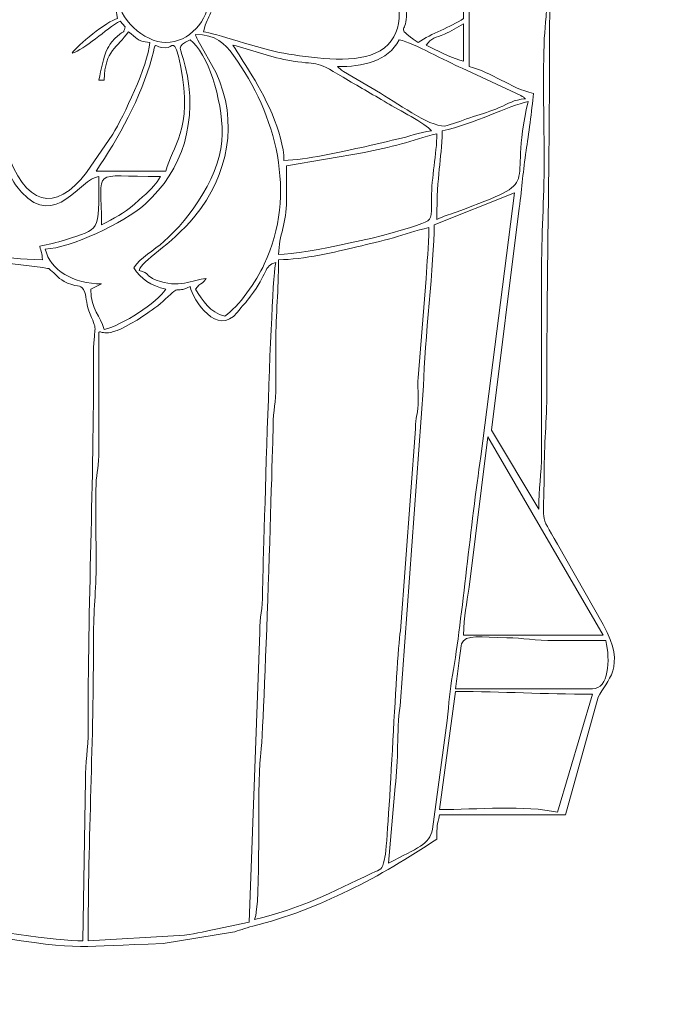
# Model space of a CAD drawing. Header units: millimetres. Extents: x -811 to 1340, y -192 to 870.
# Tile 590 of 656: x 692 to 701, y 279 to 293. Entities that reach past the tile are written whole.
import ezdxf

# ---------------------------------------------------------------- set-up
doc = ezdxf.new("R2010")
doc.units = ezdxf.units.MM
doc.header["$MEASUREMENT"] = 0
doc.layers.add('layer 1', color=7, linetype='Continuous')

msp = doc.modelspace()

# ---------------------------------------------------------------- linework, layer by layer
at = {"layer": 'layer 1', "color": 250, "lineweight": 9}
msp.add_open_spline([(728.8618, 280.1878), (728.8618, 280.1878), (728.8618, 265.0378), (728.8618, 265.0378), (728.8618, 265.0378), (728.8618, 265.0378), (708.8618, 265.0378), (708.8618, 265.0378), (708.8618, 265.0378), (708.8618, 265.0378), (708.8618, 268.0378), (708.8618, 268.0378), (708.8618, 268.0378), (708.8618, 268.0378), (688.8618, 268.0378), (688.8618, 268.0378), (688.8618, 268.0378), (688.8618, 268.0378), (688.8618, 265.0378), (688.8618, 265.0378), (688.8618, 265.0378), (688.8618, 265.0378), (668.8618, 265.0378), (668.8618, 265.0378), (668.8618, 265.0378), (668.8618, 265.0378), (668.8618, 280.1878), (668.8618, 280.1878), (668.8618, 280.1878), (668.8618, 280.1878), (671.8618, 280.1878), (671.8618, 280.1878), (671.8618, 280.1878), (671.8618, 280.1878), (671.8618, 299.8878), (671.8618, 299.8878), (671.8618, 299.8878), (671.8618, 299.8878), (668.8618, 299.8878), (668.8618, 299.8878), (668.8618, 299.8878), (668.8618, 299.8878), (668.8618, 315.0378), (668.8618, 315.0378), (668.8618, 315.0378), (668.8618, 315.0378), (688.8617, 315.0378), (688.8617, 315.0378), (688.8617, 315.0378), (688.8617, 309.5159), (693.3399, 305.0378), (698.8617, 305.0378), (698.8617, 305.0378), (704.3835, 305.0378), (708.8617, 309.5159), (708.8617, 315.0378), (708.8617, 315.0378), (708.8617, 315.0378), (728.8618, 315.0378), (728.8618, 315.0378), (728.8618, 315.0378), (728.8618, 315.0378), (728.8618, 299.8878), (728.8618, 299.8878), (728.8618, 299.8878), (728.8618, 299.8878), (725.8618, 299.8878), (725.8618, 299.8878), (725.8618, 299.8878), (725.8618, 299.8878), (725.8618, 280.1878), (725.8618, 280.1878), (725.8618, 280.1878), (725.8618, 280.1878), (728.8618, 280.1878), (728.8618, 280.1878)], degree=3, knots=[0, 0, 0, 0, 0.05, 0.05, 0.05, 0.05, 0.1, 0.1, 0.1, 0.1, 0.15, 0.15, 0.15, 0.15, 0.2, 0.2, 0.2, 0.2, 0.25, 0.25, 0.25, 0.25, 0.3, 0.3, 0.3, 0.3, 0.35, 0.35, 0.35, 0.35, 0.4, 0.4, 0.4, 0.4, 0.45, 0.45, 0.45, 0.45, 0.5, 0.5, 0.5, 0.5, 0.55, 0.55, 0.55, 0.55, 0.6, 0.6, 0.6, 0.6, 0.65, 0.65, 0.65, 0.65, 0.7, 0.7, 0.7, 0.7, 0.75, 0.75, 0.75, 0.75, 0.8, 0.8, 0.8, 0.8, 0.85, 0.85, 0.85, 0.85, 0.9, 0.9, 0.9, 0.9, 1, 1, 1, 1], dxfattribs=at)
at = {"layer": 'layer 1', "color": 114, "lineweight": 9}
for points, knots in [([(692.5488, 300.0252), (692.2773, 300.0252), (692.071, 300.043), (691.862, 299.9626), (691.862, 299.9626), (691.6519, 299.8817), (691.5203, 299.7325), (691.6495, 299.4631), (691.6495, 299.4631), (691.1249, 299.4631), (690.5998, 299.4657), (690.0753, 299.4627), (690.0753, 299.4627), (689.117, 299.4572), (689.2514, 299.7672), (689.2514, 298.7887), (689.2514, 298.7887), (688.873, 298.8768), (689.0976, 298.9011), (688.502, 298.9011), (688.502, 298.9011), (688.0409, 299.5896), (687.3746, 299.6129), (686.7034, 299.1634), (686.7034, 299.1634), (686.6578, 299.2029), (686.6897, 299.1823), (686.6161, 299.226), (686.6161, 299.226), (685.9288, 299.6342), (684.9417, 299.6617), (684.4614, 298.8197), (684.4614, 298.8197), (684.2931, 298.5246), (684.4775, 298.6084), (684.1736, 298.5834), (684.1736, 298.5834), (683.4458, 298.5235), (683.0063, 298.2119), (682.8438, 297.5146), (682.8438, 297.5146), (682.9569, 297.439), (683.1754, 297.2464), (683.2935, 297.2149), (683.2935, 297.2149), (683.2484, 297.0212), (683.1618, 297.0267), (683.0819, 296.827), (683.0819, 296.827), (683.0099, 296.6475), (683.0312, 296.5072), (683.0312, 296.2781), (683.0312, 296.2781), (683.4243, 296.1866), (684.9104, 295.5367), (685.242, 295.0415), (685.242, 295.0415), (685.0578, 294.9924), (685.1734, 294.962), (684.8688, 294.9651), (684.8688, 294.9651), (684.5703, 294.9681), (683.5072, 294.8399), (683.2629, 294.7723), (683.2629, 294.7723), (682.9999, 294.6997), (682.3567, 294.5649), (682.3567, 294.2547), (682.3567, 294.2547), (682.3567, 294.0525), (682.4832, 293.9204), (682.6565, 293.88), (682.6565, 293.88), (682.6565, 293.4232), (682.6885, 293.2546), (682.9937, 293.0931), (682.9937, 293.0931), (683.2567, 293.2692), (684.3394, 294.2212), (684.605, 294.2922), (684.605, 294.2922), (684.509, 294.1488), (684.3723, 294.0607), (684.2622, 293.923), (684.2622, 293.923), (684.145, 293.7767), (684.0417, 293.6561), (683.9253, 293.5104), (683.9253, 293.5104), (683.1988, 292.6007), (682.7361, 291.7327), (682.2068, 290.7324), (682.2068, 290.7324), (682.0268, 290.853), (681.5388, 291.445), (680.7066, 291.93), (680.7066, 291.93), (680.1865, 292.2331), (679.3966, 292.3453), (679.3966, 291.5193), (679.3966, 291.5193), (679.3966, 291.2299), (679.3978, 290.7017), (679.5089, 290.4701), (679.5089, 290.4701), (679.1552, 290.2333), (678.8585, 289.9235), (678.9843, 289.3835), (678.9843, 289.3835), (678.9843, 289.3835), (677.2982, 289.3835), (677.2982, 289.3835), (677.2982, 289.3835), (677.2982, 289.3835), (677.2607, 279.9033), (677.2607, 279.9033), (677.2607, 279.9033), (677.2607, 279.9033), (688.3895, 279.9033), (688.3895, 279.9033), (688.3895, 279.9033), (688.3895, 279.9033), (688.3895, 281.2148), (688.3895, 281.2148), (688.3895, 281.2148), (688.4981, 281.1858), (688.7019, 281.0031), (688.8611, 280.8995), (688.8611, 280.8995), (689.4325, 280.5277), (690.3973, 280.0667), (691.0596, 279.9129), (691.0596, 279.9129), (691.3057, 279.8557), (691.4781, 279.7936), (691.7241, 279.753), (691.7241, 279.753), (693.0986, 279.5262), (692.9463, 279.6122), (694.1601, 279.641), (694.1601, 279.641), (694.1601, 279.641), (695.1255, 279.7997), (695.1255, 279.7997), (695.1255, 279.7997), (695.2171, 279.8213), (695.3004, 279.8588), (695.4131, 279.8868), (695.4131, 279.8868), (696.3381, 280.1166), (697.1979, 280.5772), (697.9821, 281.1024), (697.9821, 281.1024), (697.9821, 281.2906), (697.9863, 281.2967), (698.0196, 281.4396), (698.0196, 281.4396), (698.0196, 281.4396), (699.7807, 281.4396), (699.7807, 281.4396), (699.7807, 281.4396), (699.7807, 281.4396), (700.2361, 283.0826), (700.2361, 283.0826), (700.2361, 283.0826), (700.348, 283.3263), (700.6436, 283.4847), (700.3056, 284.1004), (700.3056, 284.1004), (700.3056, 284.1004), (699.6664, 285.2223), (699.6664, 285.2223), (699.6664, 285.2223), (699.4028, 285.6818), (699.481, 285.4821), (699.4809, 286.1984), (699.4809, 286.1984), (699.4809, 286.6375), (699.5187, 286.9339), (699.5184, 287.36), (699.5184, 287.36), (699.5175, 288.9571), (699.5559, 290.4392), (699.5559, 292.0439), (699.5559, 292.0439), (699.5559, 293.5787), (699.6308, 295.1167), (699.6308, 296.6528), (699.6308, 296.6528), (699.6308, 297.0067), (699.6046, 297.4721), (699.6328, 297.8124), (699.6328, 297.8124), (699.6482, 297.9985), (699.6666, 298.1383), (699.6696, 298.3777), (699.6696, 298.3777), (699.6752, 298.8133), (699.7427, 298.6737), (698.9713, 298.8411), (698.9713, 298.8411), (698.7139, 298.897), (697.5875, 299.0635), (697.4575, 299.1259), (697.4575, 299.1259), (697.5306, 299.2256), (697.521, 299.1726), (697.6019, 299.2813), (697.6019, 299.2813), (697.9466, 299.7444), (697.2393, 299.8922), (697.1106, 299.9406), (697.1106, 299.9406), (697.1106, 299.9406), (697.0342, 299.9766), (697.0342, 299.9766), (697.0342, 299.9766), (696.9941, 300.0059), (696.9284, 300.1353), (696.7751, 300.2796), (696.7751, 300.2796), (696.3392, 300.6902), (695.6706, 300.2198), (695.3497, 299.9223), (695.3497, 299.9223), (695.3497, 299.9223), (694.9764, 299.546), (694.9764, 299.546), (694.9764, 299.546), (694.7411, 299.2975), (694.8049, 299.4257), (694.4224, 299.4257), (694.4224, 299.4257), (694.3536, 299.6833), (693.7256, 300.4748), (693.1858, 300.4748), (693.1858, 300.4748), (692.9188, 300.4748), (692.6028, 300.2274), (692.5488, 300.0252)], [0, 0, 0, 0, 0.0163934, 0.0163934, 0.0163934, 0.0163934, 0.0327869, 0.0327869, 0.0327869, 0.0327869, 0.0491803, 0.0491803, 0.0491803, 0.0491803, 0.0655738, 0.0655738, 0.0655738, 0.0655738, 0.0819672, 0.0819672, 0.0819672, 0.0819672, 0.0983607, 0.0983607, 0.0983607, 0.0983607, 0.1147541, 0.1147541, 0.1147541, 0.1147541, 0.1311475, 0.1311475, 0.1311475, 0.1311475, 0.147541, 0.147541, 0.147541, 0.147541, 0.1639344, 0.1639344, 0.1639344, 0.1639344, 0.1803279, 0.1803279, 0.1803279, 0.1803279, 0.1967213, 0.1967213, 0.1967213, 0.1967213, 0.2131148, 0.2131148, 0.2131148, 0.2131148, 0.2295082, 0.2295082, 0.2295082, 0.2295082, 0.2459016, 0.2459016, 0.2459016, 0.2459016, 0.2622951, 0.2622951, 0.2622951, 0.2622951, 0.2786885, 0.2786885, 0.2786885, 0.2786885, 0.295082, 0.295082, 0.295082, 0.295082, 0.3114754, 0.3114754, 0.3114754, 0.3114754, 0.3278689, 0.3278689, 0.3278689, 0.3278689, 0.3442623, 0.3442623, 0.3442623, 0.3442623, 0.3606557, 0.3606557, 0.3606557, 0.3606557, 0.3770492, 0.3770492, 0.3770492, 0.3770492, 0.3934426, 0.3934426, 0.3934426, 0.3934426, 0.4098361, 0.4098361, 0.4098361, 0.4098361, 0.4262295, 0.4262295, 0.4262295, 0.4262295, 0.442623, 0.442623, 0.442623, 0.442623, 0.4590164, 0.4590164, 0.4590164, 0.4590164, 0.4754098, 0.4754098, 0.4754098, 0.4754098, 0.4918033, 0.4918033, 0.4918033, 0.4918033, 0.5081967, 0.5081967, 0.5081967, 0.5081967, 0.5245902, 0.5245902, 0.5245902, 0.5245902, 0.5409836, 0.5409836, 0.5409836, 0.5409836, 0.557377, 0.557377, 0.557377, 0.557377, 0.5737705, 0.5737705, 0.5737705, 0.5737705, 0.5901639, 0.5901639, 0.5901639, 0.5901639, 0.6065574, 0.6065574, 0.6065574, 0.6065574, 0.6229508, 0.6229508, 0.6229508, 0.6229508, 0.6393443, 0.6393443, 0.6393443, 0.6393443, 0.6557377, 0.6557377, 0.6557377, 0.6557377, 0.6721311, 0.6721311, 0.6721311, 0.6721311, 0.6885246, 0.6885246, 0.6885246, 0.6885246, 0.704918, 0.704918, 0.704918, 0.704918, 0.7213115, 0.7213115, 0.7213115, 0.7213115, 0.7377049, 0.7377049, 0.7377049, 0.7377049, 0.7540984, 0.7540984, 0.7540984, 0.7540984, 0.7704918, 0.7704918, 0.7704918, 0.7704918, 0.7868852, 0.7868852, 0.7868852, 0.7868852, 0.8032787, 0.8032787, 0.8032787, 0.8032787, 0.8196721, 0.8196721, 0.8196721, 0.8196721, 0.8360656, 0.8360656, 0.8360656, 0.8360656, 0.852459, 0.852459, 0.852459, 0.852459, 0.8688525, 0.8688525, 0.8688525, 0.8688525, 0.8852459, 0.8852459, 0.8852459, 0.8852459, 0.9016393, 0.9016393, 0.9016393, 0.9016393, 0.9180328, 0.9180328, 0.9180328, 0.9180328, 0.9344262, 0.9344262, 0.9344262, 0.9344262, 0.9508197, 0.9508197, 0.9508197, 0.9508197, 0.9672131, 0.9672131, 0.9672131, 0.9672131, 1, 1, 1, 1]), ([(699.406, 285.7113), (699.406, 285.7113), (698.7456, 286.815), (698.7456, 286.815), (698.7456, 286.815), (698.7456, 286.815), (699.1339, 289.9179), (699.1339, 289.9179), (699.1339, 289.9179), (699.1722, 290.2269), (699.1875, 290.4281), (699.2299, 290.7212), (699.2299, 290.7212), (699.2613, 290.9383), (699.311, 291.2778), (699.331, 291.5193), (699.331, 291.5193), (698.9957, 291.5974), (698.7613, 291.8172), (698.4318, 291.894), (698.4318, 291.894), (698.4318, 291.894), (698.4318, 298.8636), (698.4318, 298.8636), (698.4318, 298.8636), (698.806, 298.7764), (699.2207, 298.7256), (699.5934, 298.6388), (699.5934, 298.6388), (699.5934, 298.3605), (699.5551, 298.1974), (699.5558, 297.8894), (699.5558, 297.8894), (699.5558, 297.8894), (699.5184, 292.9807), (699.5184, 292.9807), (699.5184, 292.9807), (699.5185, 292.5043), (699.488, 292.4726), (699.4797, 292.195), (699.4797, 292.195), (699.464, 291.669), (699.4809, 291.1121), (699.4809, 290.5825), (699.4809, 290.5825), (699.481, 290.0218), (699.4435, 289.5569), (699.4435, 288.9713), (699.4435, 288.9713), (699.4435, 288.9713), (699.4435, 286.4982), (699.4435, 286.4982), (699.4435, 286.4982), (699.4442, 286.1779), (699.406, 286.0105), (699.406, 285.7113)], [0, 0, 0, 0, 0.0666667, 0.0666667, 0.0666667, 0.0666667, 0.1333333, 0.1333333, 0.1333333, 0.1333333, 0.2, 0.2, 0.2, 0.2, 0.2666667, 0.2666667, 0.2666667, 0.2666667, 0.3333333, 0.3333333, 0.3333333, 0.3333333, 0.4, 0.4, 0.4, 0.4, 0.4666667, 0.4666667, 0.4666667, 0.4666667, 0.5333333, 0.5333333, 0.5333333, 0.5333333, 0.6, 0.6, 0.6, 0.6, 0.6666667, 0.6666667, 0.6666667, 0.6666667, 0.7333333, 0.7333333, 0.7333333, 0.7333333, 0.8, 0.8, 0.8, 0.8, 0.8666667, 0.8666667, 0.8666667, 0.8666667, 1, 1, 1, 1]), ([(695.9587, 293.0181), (695.7087, 293.2354), (695.1089, 293.0931), (694.8345, 293.0931), (694.8345, 293.0931), (694.8694, 293.2236), (695.0622, 293.3442), (695.1782, 293.4239), (695.1782, 293.4239), (695.2582, 293.4788), (695.2984, 293.507), (695.3914, 293.5479), (695.3914, 293.5479), (695.3914, 293.5479), (695.6214, 293.6551), (695.6214, 293.6551), (695.6214, 293.6551), (695.2304, 293.6551), (695.008, 293.3467), (694.7971, 293.2055), (694.7971, 293.2055), (694.7837, 293.3666), (694.8024, 293.273), (694.7221, 293.3928), (694.7221, 293.3928), (694.8066, 293.4547), (694.8695, 293.5723), (694.9411, 293.661), (694.9411, 293.661), (695.0237, 293.7634), (695.0993, 293.8092), (695.1718, 293.9175), (695.1718, 293.9175), (694.9785, 293.8658), (694.8217, 293.5682), (694.6847, 293.4678), (694.6847, 293.4678), (694.5863, 293.5337), (694.5798, 293.5542), (694.4599, 293.6177), (694.4599, 293.6177), (694.5092, 293.8296), (694.8628, 294.3858), (695.0002, 294.5762), (695.0002, 294.5762), (695.1824, 294.8287), (695.4686, 295.1833), (695.7178, 295.3574), (695.7178, 295.3574), (696.127, 295.6432), (696.4043, 295.6063), (696.5827, 295.0661), (696.5827, 295.0661), (696.6734, 294.7913), (696.7456, 293.9891), (696.7456, 293.6926), (696.7456, 293.6926), (696.7456, 293.6926), (696.783, 293.9175), (696.783, 293.9175), (696.783, 293.9175), (697.1201, 293.8274), (697.9025, 292.4214), (697.1216, 292.08), (697.1216, 292.08), (696.7864, 291.9334), (696.1964, 292.0199), (695.8452, 292.0803), (695.8452, 292.0803), (695.5106, 292.1378), (694.8581, 292.3698), (694.7221, 292.3811), (694.7221, 292.3811), (694.7879, 292.6632), (694.872, 292.5804), (694.872, 293.0181), (694.872, 293.0181), (695.0165, 293.0301), (695.249, 293.096), (695.391, 293.088), (695.391, 293.088), (695.5483, 293.079), (695.7772, 293.0181), (695.9587, 293.0181)], [0, 0, 0, 0, 0.0454545, 0.0454545, 0.0454545, 0.0454545, 0.0909091, 0.0909091, 0.0909091, 0.0909091, 0.1363636, 0.1363636, 0.1363636, 0.1363636, 0.1818182, 0.1818182, 0.1818182, 0.1818182, 0.2272727, 0.2272727, 0.2272727, 0.2272727, 0.2727273, 0.2727273, 0.2727273, 0.2727273, 0.3181818, 0.3181818, 0.3181818, 0.3181818, 0.3636364, 0.3636364, 0.3636364, 0.3636364, 0.4090909, 0.4090909, 0.4090909, 0.4090909, 0.4545455, 0.4545455, 0.4545455, 0.4545455, 0.5, 0.5, 0.5, 0.5, 0.5454545, 0.5454545, 0.5454545, 0.5454545, 0.5909091, 0.5909091, 0.5909091, 0.5909091, 0.6363636, 0.6363636, 0.6363636, 0.6363636, 0.6818182, 0.6818182, 0.6818182, 0.6818182, 0.7272727, 0.7272727, 0.7272727, 0.7272727, 0.7727273, 0.7727273, 0.7727273, 0.7727273, 0.8181818, 0.8181818, 0.8181818, 0.8181818, 0.8636364, 0.8636364, 0.8636364, 0.8636364, 0.9090909, 0.9090909, 0.9090909, 0.9090909, 1, 1, 1, 1]), ([(693.5231, 292.8682), (693.5231, 293.1742), (693.4977, 293.2557), (693.7554, 293.4978), (693.7554, 293.4978), (694.1053, 293.8266), (694.7971, 293.5731), (694.7971, 292.8682), (694.7971, 292.8682), (694.7971, 292.5348), (694.5208, 292.2312), (694.1975, 292.2312), (694.1975, 292.2312), (693.89, 292.2312), (693.5231, 292.5749), (693.5231, 292.8682)], [0, 0, 0, 0, 0.2, 0.2, 0.2, 0.2, 0.4, 0.4, 0.4, 0.4, 0.6, 0.6, 0.6, 0.6, 1, 1, 1, 1]), ([(693.4481, 293.0931), (693.4481, 293.0931), (693.4481, 292.8682), (693.4481, 292.8682), (693.4481, 292.8682), (693.1326, 292.8682), (692.6353, 292.9762), (692.4739, 292.7559), (692.4739, 292.7559), (692.5699, 292.7639), (693.1636, 292.9091), (693.4048, 292.7875), (693.4048, 292.7875), (693.5106, 292.7341), (693.4893, 292.7135), (693.5231, 292.5685), (693.5231, 292.5685), (693.374, 292.5287), (692.959, 292.1903), (692.8861, 292.0813), (692.8861, 292.0813), (693.0639, 292.1288), (693.3595, 292.4246), (693.5605, 292.531), (693.5605, 292.531), (693.5605, 292.531), (693.628, 292.4486), (693.628, 292.4486), (693.628, 292.4486), (693.5887, 292.3268), (693.6389, 292.4322), (693.5147, 292.3146), (693.5147, 292.3146), (693.4437, 292.2473), (693.4318, 292.2398), (693.3839, 292.1456), (693.3839, 292.1456), (693.3161, 292.0126), (693.2961, 291.8581), (693.2607, 291.7066), (693.2607, 291.7066), (693.2607, 291.7066), (693.3357, 291.7066), (693.3357, 291.7066), (693.3357, 291.7066), (693.3452, 292.1321), (693.5193, 292.1516), (693.673, 292.3811), (693.673, 292.3811), (693.799, 292.2967), (693.7732, 292.2478), (693.9727, 292.2312), (693.9727, 292.2312), (693.9454, 291.9038), (693.604, 291.1957), (693.4556, 290.9497), (693.4556, 290.9497), (693.4556, 290.9497), (693.0899, 290.4162), (693.0899, 290.4162), (693.0899, 290.4162), (692.6462, 289.8412), (692.2281, 289.9448), (691.9625, 290.7456), (691.9625, 290.7456), (691.7708, 291.3234), (691.8302, 291.3278), (691.7244, 291.7816), (691.7244, 291.7816), (691.6962, 291.737), (691.7077, 291.7823), (691.6934, 291.7002), (691.6934, 291.7002), (691.6843, 291.6475), (691.687, 291.6098), (691.687, 291.5568), (691.687, 291.5568), (691.4773, 291.6677), (691.3024, 291.853), (691.169, 292.0505), (691.169, 292.0505), (690.5306, 292.9962), (690.8826, 293.5427), (692.0617, 293.5427), (692.0617, 293.5427), (692.0617, 293.5427), (693.3782, 293.3948), (693.3782, 293.3948), (693.3782, 293.3948), (693.6662, 293.3456), (693.4481, 293.3155), (693.4481, 293.0931)], [0, 0, 0, 0, 0.0416667, 0.0416667, 0.0416667, 0.0416667, 0.0833333, 0.0833333, 0.0833333, 0.0833333, 0.125, 0.125, 0.125, 0.125, 0.1666667, 0.1666667, 0.1666667, 0.1666667, 0.2083333, 0.2083333, 0.2083333, 0.2083333, 0.25, 0.25, 0.25, 0.25, 0.2916667, 0.2916667, 0.2916667, 0.2916667, 0.3333333, 0.3333333, 0.3333333, 0.3333333, 0.375, 0.375, 0.375, 0.375, 0.4166667, 0.4166667, 0.4166667, 0.4166667, 0.4583333, 0.4583333, 0.4583333, 0.4583333, 0.5, 0.5, 0.5, 0.5, 0.5416667, 0.5416667, 0.5416667, 0.5416667, 0.5833333, 0.5833333, 0.5833333, 0.5833333, 0.625, 0.625, 0.625, 0.625, 0.6666667, 0.6666667, 0.6666667, 0.6666667, 0.7083333, 0.7083333, 0.7083333, 0.7083333, 0.75, 0.75, 0.75, 0.75, 0.7916667, 0.7916667, 0.7916667, 0.7916667, 0.8333333, 0.8333333, 0.8333333, 0.8333333, 0.875, 0.875, 0.875, 0.875, 0.9166667, 0.9166667, 0.9166667, 0.9166667, 1, 1, 1, 1]), ([(697.495, 293.0556), (697.495, 293.0556), (698.3568, 293.5427), (698.3568, 293.5427), (698.3568, 293.5427), (698.3568, 293.5427), (698.3568, 292.5685), (698.3568, 292.5685), (698.3568, 292.5685), (698.1631, 292.4388), (697.9133, 292.3608), (697.7198, 292.2312), (697.7198, 292.2312), (697.7198, 292.2312), (697.6536, 292.2775), (697.6536, 292.2775), (697.6536, 292.2775), (697.6481, 292.2815), (697.6374, 292.2882), (697.6314, 292.2927), (697.6314, 292.2927), (697.4009, 292.4651), (697.5969, 292.3662), (697.551, 292.697), (697.551, 292.697), (697.5304, 292.8453), (697.4988, 292.9161), (697.495, 293.0556)], [0, 0, 0, 0, 0.125, 0.125, 0.125, 0.125, 0.25, 0.25, 0.25, 0.25, 0.375, 0.375, 0.375, 0.375, 0.5, 0.5, 0.5, 0.5, 0.625, 0.625, 0.625, 0.625, 0.75, 0.75, 0.75, 0.75, 1, 1, 1, 1]), ([(698.3568, 292.4935), (698.3568, 292.4935), (698.3568, 291.969), (698.3568, 291.969), (698.3568, 291.969), (698.2325, 291.9979), (697.9427, 292.1353), (697.8322, 292.1938), (697.8322, 292.1938), (697.9092, 292.2989), (697.9579, 292.2946), (698.0895, 292.3487), (698.0895, 292.3487), (698.1877, 292.3891), (698.2611, 292.4429), (698.3568, 292.4935)], [0, 0, 0, 0, 0.2, 0.2, 0.2, 0.2, 0.4, 0.4, 0.4, 0.4, 0.6, 0.6, 0.6, 0.6, 1, 1, 1, 1]), ([(694.1975, 290.4326), (694.1975, 290.4326), (693.2233, 290.4326), (693.2233, 290.4326), (693.2233, 290.4326), (693.5333, 290.8956), (693.8515, 291.4611), (694.0008, 292.0184), (694.0008, 292.0184), (694.0727, 292.2869), (694.0088, 292.1563), (694.1975, 292.1563), (694.1975, 292.1563), (694.2924, 292.1563), (694.3149, 292.3322), (694.4008, 291.9101), (694.4008, 291.9101), (694.5858, 291.0013), (694.279, 290.7823), (694.1975, 290.4326)], [0, 0, 0, 0, 0.1666667, 0.1666667, 0.1666667, 0.1666667, 0.3333333, 0.3333333, 0.3333333, 0.3333333, 0.5, 0.5, 0.5, 0.5, 0.6666667, 0.6666667, 0.6666667, 0.6666667, 1, 1, 1, 1]), ([(694.6097, 292.3437), (694.9006, 292.3372), (695.0133, 292.2262), (695.1407, 292.0503), (695.1407, 292.0503), (695.7409, 291.2218), (696.033, 290.119), (695.5724, 289.1327), (695.5724, 289.1327), (695.4641, 288.9008), (695.2128, 288.5371), (695.0219, 288.4092), (695.0219, 288.4092), (694.8051, 288.4597), (694.7169, 288.6239), (694.6097, 288.7839), (694.6097, 288.7839), (694.6972, 288.9033), (694.6721, 288.8144), (694.7596, 288.9338), (694.7596, 288.9338), (694.5725, 288.9183), (694.3719, 288.7884), (694.0631, 288.9118), (694.0631, 288.9118), (693.8944, 288.9791), (693.9842, 289.0031), (693.8228, 289.0462), (693.8228, 289.0462), (693.8608, 289.1885), (694.2523, 289.3808), (694.6013, 289.8041), (694.6013, 289.8041), (695.0725, 290.3757), (695.214, 291.1317), (694.8975, 291.8071), (694.8975, 291.8071), (694.8975, 291.8071), (694.6422, 292.2638), (694.6422, 292.2638), (694.6422, 292.2638), (694.6248, 292.2987), (694.6112, 292.3408), (694.6097, 292.3437)], [0, 0, 0, 0, 0.0833333, 0.0833333, 0.0833333, 0.0833333, 0.1666667, 0.1666667, 0.1666667, 0.1666667, 0.25, 0.25, 0.25, 0.25, 0.3333333, 0.3333333, 0.3333333, 0.3333333, 0.4166667, 0.4166667, 0.4166667, 0.4166667, 0.5, 0.5, 0.5, 0.5, 0.5833333, 0.5833333, 0.5833333, 0.5833333, 0.6666667, 0.6666667, 0.6666667, 0.6666667, 0.75, 0.75, 0.75, 0.75, 0.8333333, 0.8333333, 0.8333333, 0.8333333, 1, 1, 1, 1]), ([(694.5348, 292.2687), (694.782, 292.0875), (694.9844, 291.4412), (694.9844, 290.9573), (694.9844, 290.9573), (694.9844, 290.4016), (694.538, 289.7751), (694.1692, 289.4493), (694.1692, 289.4493), (694.0318, 289.328), (693.8422, 289.2245), (693.7479, 289.0837), (693.7479, 289.0837), (693.8534, 288.9261), (693.9836, 288.8338), (694.1975, 288.7839), (694.1975, 288.7839), (694.0718, 288.5961), (693.5901, 288.2811), (693.3357, 288.2219), (693.3357, 288.2219), (693.2838, 288.4163), (693.1484, 288.4867), (693.1484, 288.7839), (693.1484, 288.7839), (693.1484, 288.7839), (693.2983, 288.8589), (693.2983, 288.8589), (693.2983, 288.8589), (692.9112, 288.8589), (692.5816, 289.0444), (692.5114, 289.346), (692.5114, 289.346), (692.8585, 289.3537), (693.6075, 289.7077), (693.9069, 289.9738), (693.9069, 289.9738), (694.4382, 290.4459), (694.6508, 291.1438), (694.4678, 291.9026), (694.4678, 291.9026), (694.3993, 292.1868), (694.3295, 292.1601), (694.5348, 292.2687)], [0, 0, 0, 0, 0.0833333, 0.0833333, 0.0833333, 0.0833333, 0.1666667, 0.1666667, 0.1666667, 0.1666667, 0.25, 0.25, 0.25, 0.25, 0.3333333, 0.3333333, 0.3333333, 0.3333333, 0.4166667, 0.4166667, 0.4166667, 0.4166667, 0.5, 0.5, 0.5, 0.5, 0.5833333, 0.5833333, 0.5833333, 0.5833333, 0.6666667, 0.6666667, 0.6666667, 0.6666667, 0.75, 0.75, 0.75, 0.75, 0.8333333, 0.8333333, 0.8333333, 0.8333333, 1, 1, 1, 1]), ([(695.1343, 292.1938), (695.3821, 292.136), (695.6147, 292.0371), (695.8994, 291.9846), (695.8994, 291.9846), (696.3408, 291.9031), (696.2468, 292.0039), (696.6728, 291.7463), (696.6728, 291.7463), (696.8796, 291.6212), (697.0707, 291.5155), (697.2864, 291.3856), (697.2864, 291.3856), (697.4375, 291.2947), (697.8301, 291.0999), (697.9072, 290.9947), (697.9072, 290.9947), (697.7319, 290.9801), (697.598, 290.9159), (697.4235, 290.8788), (697.4235, 290.8788), (697.2445, 290.8406), (697.1031, 290.7995), (696.9051, 290.7603), (696.9051, 290.7603), (696.6265, 290.705), (696.1647, 290.5896), (695.8463, 290.5825), (695.8463, 290.5825), (695.8463, 290.9605), (695.5626, 291.5235), (695.3665, 291.8264), (695.3665, 291.8264), (695.2817, 291.9573), (695.2168, 292.0706), (695.1343, 292.1938)], [0, 0, 0, 0, 0.1, 0.1, 0.1, 0.1, 0.2, 0.2, 0.2, 0.2, 0.3, 0.3, 0.3, 0.3, 0.4, 0.4, 0.4, 0.4, 0.5, 0.5, 0.5, 0.5, 0.6, 0.6, 0.6, 0.6, 0.7, 0.7, 0.7, 0.7, 0.8, 0.8, 0.8, 0.8, 1, 1, 1, 1]), ([(696.5957, 291.894), (696.9398, 291.894), (697.296, 291.9636), (697.4575, 292.2687), (697.4575, 292.2687), (697.6783, 292.2173), (698.099, 291.9698), (698.3352, 291.8724), (698.3352, 291.8724), (698.3352, 291.8724), (699.1544, 291.4924), (699.1544, 291.4924), (699.1544, 291.4924), (699.2241, 291.4473), (699.1811, 291.477), (699.2186, 291.4444), (699.2186, 291.4444), (699.0496, 291.4303), (698.9895, 291.3788), (698.8549, 291.321), (698.8549, 291.321), (698.7283, 291.2666), (698.6279, 291.2413), (698.4926, 291.1962), (698.4926, 291.1962), (698.3588, 291.1517), (698.2414, 291.1045), (698.1262, 291.0699), (698.1262, 291.0699), (697.9421, 291.0147), (697.4829, 291.3502), (697.1973, 291.5214), (697.1973, 291.5214), (697.1973, 291.5214), (696.6779, 291.8264), (696.6779, 291.8264), (696.6779, 291.8264), (696.6407, 291.853), (696.6195, 291.8733), (696.5957, 291.894)], [0, 0, 0, 0, 0.0909091, 0.0909091, 0.0909091, 0.0909091, 0.1818182, 0.1818182, 0.1818182, 0.1818182, 0.2727273, 0.2727273, 0.2727273, 0.2727273, 0.3636364, 0.3636364, 0.3636364, 0.3636364, 0.4545455, 0.4545455, 0.4545455, 0.4545455, 0.5454545, 0.5454545, 0.5454545, 0.5454545, 0.6363636, 0.6363636, 0.6363636, 0.6363636, 0.7272727, 0.7272727, 0.7272727, 0.7272727, 0.8181818, 0.8181818, 0.8181818, 0.8181818, 1, 1, 1, 1]), ([(697.9821, 289.7582), (697.9821, 290.4272), (698.0472, 290.5516), (698.057, 290.9947), (698.057, 290.9947), (698.5102, 291.1003), (698.9817, 291.3429), (699.2561, 291.4069), (699.2561, 291.4069), (698.9563, 290.1199), (699.53, 290.3446), (698.2543, 289.8607), (698.2543, 289.8607), (698.1271, 289.8125), (698.096, 289.8184), (697.9821, 289.7582)], [0, 0, 0, 0, 0.2, 0.2, 0.2, 0.2, 0.4, 0.4, 0.4, 0.4, 0.6, 0.6, 0.6, 0.6, 1, 1, 1, 1]), ([(695.7713, 289.271), (695.7772, 289.5357), (695.8837, 289.7176), (695.8837, 290.0205), (695.8837, 290.0205), (695.8837, 290.0205), (695.8837, 290.5076), (695.8837, 290.5076), (695.8837, 290.5076), (695.8837, 290.5076), (696.9712, 290.6941), (696.9712, 290.6941), (696.9712, 290.6941), (697.138, 290.7348), (697.3136, 290.7671), (697.4879, 290.8144), (697.4879, 290.8144), (697.6443, 290.8568), (697.801, 290.915), (697.9821, 290.9573), (697.9821, 290.9573), (697.9821, 290.6742), (697.9078, 290.3415), (697.9073, 290.0577), (697.9073, 290.0577), (697.9069, 289.7564), (697.9176, 289.7628), (697.7748, 289.7032), (697.7748, 289.7032), (697.411, 289.5515), (696.1362, 289.271), (695.7713, 289.271)], [0, 0, 0, 0, 0.1111111, 0.1111111, 0.1111111, 0.1111111, 0.2222222, 0.2222222, 0.2222222, 0.2222222, 0.3333333, 0.3333333, 0.3333333, 0.3333333, 0.4444444, 0.4444444, 0.4444444, 0.4444444, 0.5555556, 0.5555556, 0.5555556, 0.5555556, 0.6666667, 0.6666667, 0.6666667, 0.6666667, 0.7777778, 0.7777778, 0.7777778, 0.7777778, 1, 1, 1, 1]), ([(690.9001, 290.5451), (691.1233, 290.5265), (691.3903, 290.48), (691.6275, 290.4481), (691.6275, 290.4481), (692.2158, 290.3691), (691.8877, 290.464), (692.1815, 290.1402), (692.1815, 290.1402), (692.662, 289.6108), (692.9929, 290.3354), (693.2607, 290.3577), (693.2607, 290.3577), (693.2607, 289.5568), (693.2768, 289.6361), (692.794, 289.4755), (692.794, 289.4755), (692.6727, 289.4351), (692.5506, 289.4101), (692.4364, 289.3835), (692.4364, 289.3835), (692.4563, 289.298), (692.4655, 289.2973), (692.4739, 289.1961), (692.4739, 289.1961), (692.1664, 289.1961), (691.9695, 289.2333), (691.7176, 289.2642), (691.7176, 289.2642), (691.4943, 289.2916), (691.182, 289.346), (690.9751, 289.346), (690.9751, 289.346), (690.971, 289.5294), (690.9347, 289.5265), (690.9378, 289.9457), (690.9378, 289.9457), (690.9397, 290.2074), (690.9001, 290.3231), (690.9001, 290.5451)], [0, 0, 0, 0, 0.0909091, 0.0909091, 0.0909091, 0.0909091, 0.1818182, 0.1818182, 0.1818182, 0.1818182, 0.2727273, 0.2727273, 0.2727273, 0.2727273, 0.3636364, 0.3636364, 0.3636364, 0.3636364, 0.4545455, 0.4545455, 0.4545455, 0.4545455, 0.5454545, 0.5454545, 0.5454545, 0.5454545, 0.6363636, 0.6363636, 0.6363636, 0.6363636, 0.7272727, 0.7272727, 0.7272727, 0.7272727, 0.8181818, 0.8181818, 0.8181818, 0.8181818, 1, 1, 1, 1]), ([(693.2983, 289.6832), (693.2983, 290.5026), (693.1243, 290.3577), (694.1226, 290.3577), (694.1226, 290.3577), (693.9797, 290.1442), (693.9416, 290.1382), (693.7579, 289.973), (693.7579, 289.973), (693.6107, 289.8407), (693.4715, 289.7749), (693.2983, 289.6832)], [0, 0, 0, 0, 0.25, 0.25, 0.25, 0.25, 0.5, 0.5, 0.5, 0.5, 1, 1, 1, 1]), ([(697.3076, 280.7652), (697.3076, 280.7652), (697.3984, 281.8359), (697.3984, 281.8359), (697.3984, 281.8359), (697.4532, 282.2068), (697.4176, 282.598), (697.4678, 282.9657), (697.4678, 282.9657), (697.4678, 282.9657), (697.7944, 287.4353), (697.7944, 287.4353), (697.7944, 287.4353), (697.81, 288.0462), (697.9446, 289.1562), (697.9446, 289.6832), (697.9446, 289.6832), (697.9446, 289.6832), (699.0688, 290.1329), (699.0688, 290.1329), (699.0688, 290.1329), (699.0688, 290.1329), (698.5975, 286.4449), (698.5975, 286.4449), (698.5975, 286.4449), (698.452, 285.5048), (698.3436, 284.2196), (698.2015, 283.3935), (698.2015, 283.3935), (698.1649, 283.1805), (698.1513, 283.0097), (698.1259, 282.7572), (698.1259, 282.7572), (698.1259, 282.7572), (697.9206, 281.2388), (697.9206, 281.2388), (697.9206, 281.2388), (697.8778, 281.023), (697.7192, 280.9829), (697.3076, 280.7652)], [0, 0, 0, 0, 0.0909091, 0.0909091, 0.0909091, 0.0909091, 0.1818182, 0.1818182, 0.1818182, 0.1818182, 0.2727273, 0.2727273, 0.2727273, 0.2727273, 0.3636364, 0.3636364, 0.3636364, 0.3636364, 0.4545455, 0.4545455, 0.4545455, 0.4545455, 0.5454545, 0.5454545, 0.5454545, 0.5454545, 0.6363636, 0.6363636, 0.6363636, 0.6363636, 0.7272727, 0.7272727, 0.7272727, 0.7272727, 0.8181818, 0.8181818, 0.8181818, 0.8181818, 1, 1, 1, 1]), ([(695.4341, 279.9783), (695.5383, 280.1954), (695.4607, 281.8263), (695.5193, 282.2537), (695.5193, 282.2537), (695.5721, 282.6392), (695.6949, 286.7064), (695.6951, 286.8742), (695.6951, 286.8742), (695.6954, 287.111), (695.7358, 287.1857), (695.7347, 287.4341), (695.7347, 287.4341), (695.7339, 287.6343), (695.7339, 287.8343), (695.7338, 288.0345), (695.7338, 288.0345), (695.7336, 288.4607), (695.7713, 288.7571), (695.7713, 289.1961), (695.7713, 289.1961), (696.1207, 289.1961), (696.5772, 289.3071), (696.8658, 289.3756), (696.8658, 289.3756), (697.0477, 289.4187), (697.195, 289.4542), (697.3752, 289.5033), (697.3752, 289.5033), (697.5316, 289.546), (697.6888, 289.6036), (697.8697, 289.6458), (697.8697, 289.6458), (697.8697, 289.3611), (697.8441, 289.1602), (697.8329, 288.9331), (697.8329, 288.9331), (697.8329, 288.9331), (697.7196, 287.5476), (697.7196, 287.5476), (697.7196, 287.5476), (697.7132, 287.4264), (697.7265, 287.2937), (697.72, 287.1725), (697.72, 287.1725), (697.7112, 287.0085), (697.688, 287.016), (697.6824, 286.8354), (697.6824, 286.8354), (697.6824, 286.8354), (697.4733, 284.0093), (697.4733, 284.0093), (697.4733, 284.0093), (697.4108, 283.5937), (697.309, 281.053), (697.2524, 280.8204), (697.2524, 280.8204), (697.2133, 280.6601), (697.2055, 280.6894), (697.0726, 280.6255), (697.0726, 280.6255), (696.5193, 280.3591), (696.0751, 280.1276), (695.4341, 279.9783)], [0, 0, 0, 0, 0.0588235, 0.0588235, 0.0588235, 0.0588235, 0.1176471, 0.1176471, 0.1176471, 0.1176471, 0.1764706, 0.1764706, 0.1764706, 0.1764706, 0.2352941, 0.2352941, 0.2352941, 0.2352941, 0.2941176, 0.2941176, 0.2941176, 0.2941176, 0.3529412, 0.3529412, 0.3529412, 0.3529412, 0.4117647, 0.4117647, 0.4117647, 0.4117647, 0.4705882, 0.4705882, 0.4705882, 0.4705882, 0.5294118, 0.5294118, 0.5294118, 0.5294118, 0.5882353, 0.5882353, 0.5882353, 0.5882353, 0.6470588, 0.6470588, 0.6470588, 0.6470588, 0.7058824, 0.7058824, 0.7058824, 0.7058824, 0.7647059, 0.7647059, 0.7647059, 0.7647059, 0.8235294, 0.8235294, 0.8235294, 0.8235294, 0.8823529, 0.8823529, 0.8823529, 0.8823529, 1, 1, 1, 1]), ([(690.9751, 289.271), (690.9751, 289.271), (692.4772, 289.087), (692.4772, 289.087), (692.4772, 289.087), (692.6151, 289.056), (692.521, 289.0967), (692.6093, 289.0317), (692.6093, 289.0317), (692.6697, 288.9873), (692.6899, 288.9296), (692.8229, 288.8707), (692.8229, 288.8707), (692.9998, 288.7924), (693.0078, 288.8718), (693.0639, 288.7369), (693.0639, 288.7369), (693.0935, 288.6658), (693.083, 288.5578), (693.138, 288.4345), (693.138, 288.4345), (693.2593, 288.1625), (693.1841, 288.3137), (693.1857, 287.8098), (693.1857, 287.8098), (693.1909, 286.1286), (693.1071, 284.3327), (693.1109, 282.6386), (693.1109, 282.6386), (693.1116, 282.3445), (693.0725, 282.1811), (693.0722, 281.928), (693.0722, 281.928), (693.0722, 281.928), (693.0359, 279.6785), (693.0359, 279.6785), (693.0359, 279.6785), (692.7084, 279.6858), (691.5598, 279.822), (691.3123, 279.9408), (691.3123, 279.9408), (691.3123, 280.604), (691.2337, 281.6083), (691.2378, 282.2645), (691.2378, 282.2645), (691.2378, 282.2645), (691.184, 283.4098), (691.184, 283.4098), (691.184, 283.4098), (691.1263, 283.7912), (691.2015, 284.222), (691.1569, 284.6192), (691.1569, 284.6192), (691.1569, 284.6192), (691.0125, 288.072), (691.0125, 288.072), (691.0125, 288.072), (691.0126, 288.5139), (690.9751, 288.8208), (690.9751, 289.271)], [0, 0, 0, 0, 0.0625, 0.0625, 0.0625, 0.0625, 0.125, 0.125, 0.125, 0.125, 0.1875, 0.1875, 0.1875, 0.1875, 0.25, 0.25, 0.25, 0.25, 0.3125, 0.3125, 0.3125, 0.3125, 0.375, 0.375, 0.375, 0.375, 0.4375, 0.4375, 0.4375, 0.4375, 0.5, 0.5, 0.5, 0.5, 0.5625, 0.5625, 0.5625, 0.5625, 0.625, 0.625, 0.625, 0.625, 0.6875, 0.6875, 0.6875, 0.6875, 0.75, 0.75, 0.75, 0.75, 0.8125, 0.8125, 0.8125, 0.8125, 0.875, 0.875, 0.875, 0.875, 1, 1, 1, 1]), ([(695.3591, 279.9408), (695.3591, 279.9408), (694.8948, 279.8431), (694.8948, 279.8431), (694.8948, 279.8431), (694.7078, 279.803), (694.5818, 279.7749), (694.385, 279.7533), (694.385, 279.7533), (694.385, 279.7533), (693.1109, 279.6785), (693.1109, 279.6785), (693.1109, 279.6785), (693.1109, 281.1247), (693.189, 282.479), (693.1858, 283.9128), (693.1858, 283.9128), (693.1849, 284.296), (693.2233, 284.5587), (693.2233, 284.9619), (693.2233, 284.9619), (693.2232, 285.3189), (693.2115, 285.6954), (693.2221, 286.0498), (693.2221, 286.0498), (693.2279, 286.245), (693.2626, 286.3052), (693.2617, 286.5348), (693.2617, 286.5348), (693.2617, 286.5348), (693.2607, 288.1844), (693.2607, 288.1844), (693.2607, 288.1844), (693.3211, 288.2111), (693.345, 288.0563), (693.8913, 288.4157), (693.8913, 288.4157), (693.9843, 288.4769), (694.1079, 288.567), (694.1876, 288.644), (694.1876, 288.644), (694.4205, 288.8695), (694.3005, 288.709), (694.5348, 288.8214), (694.5348, 288.8214), (694.5796, 288.629), (694.9145, 288.1119), (695.1951, 288.4609), (695.1951, 288.4609), (695.2702, 288.5542), (695.3143, 288.5982), (695.3815, 288.6867), (695.3815, 288.6867), (695.6193, 288.9998), (695.5618, 289.1127), (695.7338, 289.1586), (695.7338, 289.1586), (695.6635, 289.0119), (695.5471, 284.6134), (695.5473, 284.5488), (695.5473, 284.5488), (695.5484, 284.3004), (695.5081, 284.2258), (695.5077, 283.9889), (695.5077, 283.9889), (695.5077, 283.9889), (695.3591, 279.9408), (695.3591, 279.9408)], [0, 0, 0, 0, 0.0555556, 0.0555556, 0.0555556, 0.0555556, 0.1111111, 0.1111111, 0.1111111, 0.1111111, 0.1666667, 0.1666667, 0.1666667, 0.1666667, 0.2222222, 0.2222222, 0.2222222, 0.2222222, 0.2777778, 0.2777778, 0.2777778, 0.2777778, 0.3333333, 0.3333333, 0.3333333, 0.3333333, 0.3888889, 0.3888889, 0.3888889, 0.3888889, 0.4444444, 0.4444444, 0.4444444, 0.4444444, 0.5, 0.5, 0.5, 0.5, 0.5555556, 0.5555556, 0.5555556, 0.5555556, 0.6111111, 0.6111111, 0.6111111, 0.6111111, 0.6666667, 0.6666667, 0.6666667, 0.6666667, 0.7222222, 0.7222222, 0.7222222, 0.7222222, 0.7777778, 0.7777778, 0.7777778, 0.7777778, 0.8333333, 0.8333333, 0.8333333, 0.8333333, 0.8888889, 0.8888889, 0.8888889, 0.8888889, 1, 1, 1, 1]), ([(698.694, 286.723), (698.694, 286.723), (700.3053, 283.9502), (700.3053, 283.9502), (700.3053, 283.9502), (700.3053, 283.9502), (698.3568, 283.9502), (698.3568, 283.9502), (698.3568, 283.9502), (698.3568, 284.221), (698.4014, 284.3849), (698.4339, 284.6225), (698.4339, 284.6225), (698.4339, 284.6225), (698.694, 286.723), (698.694, 286.723)], [0, 0, 0, 0, 0.2, 0.2, 0.2, 0.2, 0.4, 0.4, 0.4, 0.4, 0.6, 0.6, 0.6, 0.6, 1, 1, 1, 1]), ([(700.1554, 283.2008), (700.1554, 283.2008), (698.2444, 283.2008), (698.2444, 283.2008), (698.2444, 283.2008), (698.245, 283.2284), (698.3236, 283.8211), (698.327, 283.83), (698.327, 283.83), (698.3815, 283.9706), (698.596, 283.9187), (698.9578, 283.9142), (698.9578, 283.9142), (699.1906, 283.9113), (699.3497, 283.8745), (699.6308, 283.8752), (699.6308, 283.8752), (699.8681, 283.8757), (700.1054, 283.8753), (700.3428, 283.8753), (700.3428, 283.8753), (700.407, 283.5994), (700.3847, 283.2008), (700.1554, 283.2008)], [0, 0, 0, 0, 0.1428571, 0.1428571, 0.1428571, 0.1428571, 0.2857143, 0.2857143, 0.2857143, 0.2857143, 0.4285714, 0.4285714, 0.4285714, 0.4285714, 0.5714286, 0.5714286, 0.5714286, 0.5714286, 0.7142857, 0.7142857, 0.7142857, 0.7142857, 1, 1, 1, 1]), ([(699.6683, 281.4771), (699.2293, 281.5794), (698.5304, 281.5145), (698.0196, 281.5145), (698.0196, 281.5145), (698.0196, 281.5145), (698.2444, 283.1633), (698.2444, 283.1633), (698.2444, 283.1633), (698.9038, 283.1633), (699.4712, 283.1258), (700.1554, 283.1258), (700.1554, 283.1258), (700.1554, 283.1258), (699.6683, 281.4771), (699.6683, 281.4771)], [0, 0, 0, 0, 0.2, 0.2, 0.2, 0.2, 0.4, 0.4, 0.4, 0.4, 0.6, 0.6, 0.6, 0.6, 1, 1, 1, 1])]:
    msp.add_open_spline(points, degree=3, knots=knots, dxfattribs=at)

doc.saveas('drawing.dxf')
